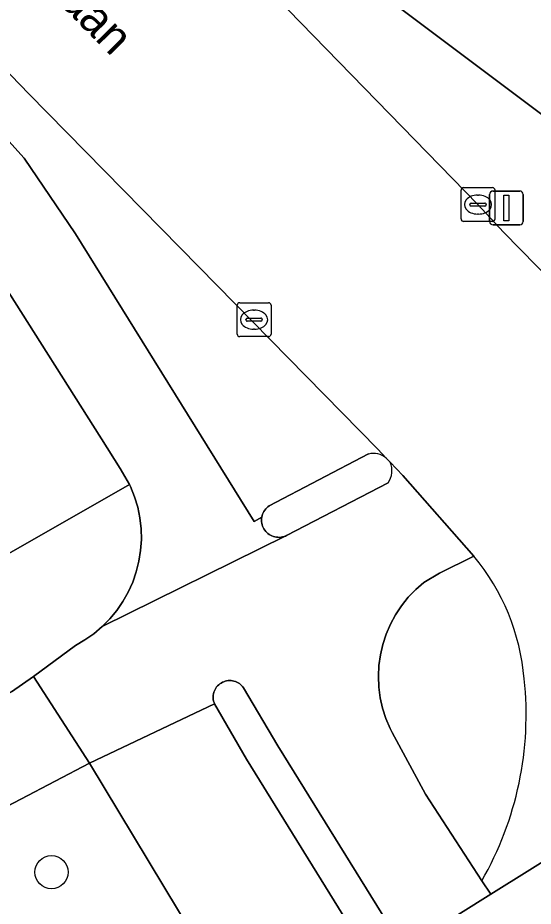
# Model space of a CAD drawing. Extents: x 158835 to 160077, y 386387 to 387778.
# Drawn here: x 159897.96 to 159913.18, y 387213.58 to 387239.81 of the extents above; entities that cross this region are included whole.
import ezdxf

# ---------------------------------------------------------------- set-up
doc = ezdxf.new("R2010")
doc.units = 0
for name, color, linetype in [('IMGEO_Berm_groen', 7, 'Continuous'), ('IMGEO_Berm_open', 7, 'Continuous'), ('IMGEO_Boom', 7, 'Continuous'), ('IMGEO_Fietspad_gesloten', 7, 'Continuous'), ('IMGEO_Fietspad_open', 7, 'Continuous'), ('IMGEO_Groenvoorziening', 7, 'Continuous'), ('IMGEO_Kolk', 7, 'Continuous'), ('IMGEO_Lichtmast', 7, 'Continuous'), ('IMGEO_Openbare_ruimte_label', 7, 'Continuous'), ('IMGEO_Rijbaan_lokaal_gesloten', 7, 'Continuous'), ('IMGEO_Rijbaan_lokaal_open', 7, 'Continuous'), ('IMGEO_Verkeerseiland_open', 7, 'Continuous'), ('IMGEO_Voetpad_open', 7, 'Continuous')]:
    doc.layers.add(name, color=color, linetype=linetype)

msp = doc.modelspace()

# ---------------------------------------------------------------- linework, layer by layer
at = {"layer": 'IMGEO_Berm_groen'}
msp.add_lwpolyline([(159854.619, 387177.814), (159864.158, 387183.814), (159873.787, 387189.885), (159881.564, 387194.816), (159891.72, 387201.24), (159897.061, 387204.646), (159901.27, 387207.238), (159905.045, 387209.638), (159903.571, 387212.012), (159900.075, 387217.8), (159896.009, 387215.683), (159887.517, 387210.435)], dxfattribs=at)
at = {"layer": 'IMGEO_Berm_open'}
for points in [[(159868.58, 387268.154), (159867.777, 387267.351), (159868.084, 387266.828), (159894.459, 387239.749), (159898.15, 387235.663), (159899.668, 387233.431), (159904.94, 387224.935), (159905.166, 387225.068), (159905.176, 387225.113), (159905.19, 387225.156), (159905.207, 387225.198), (159905.229, 387225.238), (159905.254, 387225.276), (159905.282, 387225.312), (159905.313, 387225.345), (159905.347, 387225.375), (159905.384, 387225.402), (159908.315, 387226.931)], [(159908.843, 387226.807), (159908.589, 387227.074), (159903.306, 387232.456), (159898.286, 387237.559), (159892.287, 387243.779), (159881.721, 387254.71), (159868.58, 387268.154)], [(159898.539, 387249.32), (159890.265, 387258.041), (159889.312, 387257.113), (159896.236, 387250), (159911.546, 387234.299), (159912.309, 387233.475), (159915.257, 387230.465), (159919.035, 387232.398)], [(159919.369, 387232.44), (159919.33, 387232.537), (159905.096, 387243.208)]]:
    msp.add_lwpolyline(points, dxfattribs=at)
msp.add_arc((159908.458, 387226.352), 0.596, 49.7274, 103.84, dxfattribs=at)
at = {"layer": 'IMGEO_Boom'}
msp.add_circle((159898.957, 387214.585), 0.489, dxfattribs=at)
at = {"layer": 'IMGEO_Fietspad_gesloten'}
msp.add_lwpolyline([(159887.517, 387210.435), (159896.009, 387215.683), (159900.075, 387217.8), (159898.429, 387220.363), (159897.772, 387219.914), (159884.138, 387211.494)], dxfattribs=at)
at = {"layer": 'IMGEO_Fietspad_open'}
for points in [[(159899.668, 387233.431), (159898.15, 387235.663), (159894.459, 387239.749), (159868.084, 387266.828), (159867.777, 387267.351), (159866.73, 387268.442), (159864.768, 387266.536), (159880.834, 387250), (159891.664, 387238.861)], [(159905.096, 387243.208), (159919.33, 387232.537), (159919.369, 387232.44)], [(159897.49, 387232.024), (159900.436, 387227.375), (159900.987, 387226.505), (159901.26, 387226.03), (159901.29, 387225.967), (159901.409, 387225.668), (159901.502, 387225.36), (159901.566, 387225.045), (159901.603, 387224.725), (159901.61, 387224.403), (159901.589, 387224.082), (159901.539, 387223.764), (159901.461, 387223.452), (159901.356, 387223.148), (159901.223, 387222.855), (159901.065, 387222.575), (159900.883, 387222.31), (159900.678, 387222.062), (159900.451, 387221.834), (159905.877, 387224.511), (159905.895, 387224.524), (159905.865, 387224.51), (159905.822, 387224.494), (159905.778, 387224.482), (159905.734, 387224.474), (159905.688, 387224.47), (159905.643, 387224.471), (159905.597, 387224.475), (159905.553, 387224.483), (159905.509, 387224.495), (159905.466, 387224.511), (159905.425, 387224.531), (159905.386, 387224.554), (159905.349, 387224.581), (159905.315, 387224.611), (159905.284, 387224.644), (159905.255, 387224.68), (159905.23, 387224.718), (159905.209, 387224.758), (159905.191, 387224.799), (159905.177, 387224.843), (159905.166, 387224.887), (159905.16, 387224.932), (159905.158, 387224.978), (159905.16, 387225.023), (159905.166, 387225.068), (159904.94, 387224.935), (159899.668, 387233.431)], [(159908.966, 387221.907), (159909.118, 387222.187), (159909.294, 387222.452), (159909.492, 387222.7), (159909.712, 387222.93), (159909.952, 387223.139), (159910.414, 387223.411), (159911.429, 387223.914), (159909.327, 387226.3), (159908.956, 387226.69)], [(159908.894, 387226.076), (159905.895, 387224.524), (159905.877, 387224.511), (159900.451, 387221.834), (159900.205, 387221.626), (159899.941, 387221.442), (159899.662, 387221.282), (159898.429, 387220.363), (159900.075, 387217.8), (159903.772, 387219.554), (159903.756, 387219.595), (159903.744, 387219.637), (159903.735, 387219.68), (159903.731, 387219.724), (159903.73, 387219.768), (159903.734, 387219.812), (159903.741, 387219.855), (159903.752, 387219.898), (159903.767, 387219.939), (159903.785, 387219.979), (159903.808, 387220.017), (159903.833, 387220.053), (159903.861, 387220.087), (159903.893, 387220.118), (159903.927, 387220.146), (159903.963, 387220.17), (159904.001, 387220.192), (159904.042, 387220.21), (159904.083, 387220.224), (159904.126, 387220.235), (159904.169, 387220.241), (159904.213, 387220.244), (159904.257, 387220.243), (159904.301, 387220.238), (159904.344, 387220.229), (159904.386, 387220.216), (159904.427, 387220.2), (159904.466, 387220.18), (159904.503, 387220.156), (159904.538, 387220.129), (159904.571, 387220.1), (159904.6, 387220.067), (159904.627, 387220.032), (159905.637, 387218.319), (159908.87, 387213.108)], [(159908.948, 387212.89), (159909.319, 387212.305), (159911.929, 387213.933), (159911.661, 387214.328), (159909.999, 387216.888), (159909.012, 387218.713), (159908.954, 387218.829), (159908.831, 387219.122), (159908.734, 387219.425), (159908.665, 387219.736), (159908.623, 387220.051), (159908.61, 387220.369), (159908.626, 387220.687), (159908.67, 387221.002), (159908.741, 387221.312), (159908.841, 387221.615), (159908.966, 387221.907)]]:
    msp.add_lwpolyline(points, dxfattribs=at)
msp.add_arc((159908.397, 387226.436), 0.614, 324.0578, 24.4102, dxfattribs=at)
at = {"layer": 'IMGEO_Groenvoorziening'}
msp.add_lwpolyline([(159874.372, 387207.874), (159878.012, 387210.343), (159876.915, 387212.141), (159878.656, 387213.204), (159879.724, 387211.454), (159885.58, 387215.028), (159884.095, 387217.461), (159886.673, 387219.034), (159888.158, 387216.601), (159897.615, 387222.374), (159896.928, 387223.561), (159901.26, 387226.03), (159900.987, 387226.505), (159900.436, 387227.375), (159897.49, 387232.024)], dxfattribs=at)
at = {"layer": 'IMGEO_Kolk'}
for p, q in [((159911.052, 387233.868), (159911.052, 387234.72)), ((159911.127, 387234.794), (159911.979, 387234.794)), ((159912.053, 387234.72), (159912.053, 387233.868)), ((159911.54, 387234.574), (159911.565, 387234.574)), ((159911.311, 387234.288), (159911.311, 387234.3)), ((159911.749, 387234.251), (159911.351, 387234.251)), ((159911.354, 387234.337), (159911.752, 387234.337)), ((159911.795, 387234.3), (159911.795, 387234.288)), ((159911.563, 387234.014), (159911.538, 387234.014)), ((159911.979, 387233.794), (159911.127, 387233.794)), ((159904.438, 387230.47), (159904.438, 387231.322)), ((159904.513, 387231.396), (159905.365, 387231.396)), ((159905.439, 387231.322), (159905.439, 387230.47)), ((159904.926, 387231.176), (159904.951, 387231.176)), ((159904.697, 387230.89), (159904.697, 387230.902)), ((159905.135, 387230.853), (159904.737, 387230.853)), ((159904.74, 387230.939), (159905.138, 387230.939)), ((159905.181, 387230.902), (159905.181, 387230.89)), ((159904.949, 387230.616), (159904.924, 387230.616)), ((159905.365, 387230.396), (159904.513, 387230.396))]:
    msp.add_line(p, q, dxfattribs=at)
for points in [[(159911.052, 387233.868), (159911.052, 387234.72)], [(159911.127, 387234.794), (159911.979, 387234.794)], [(159912.053, 387234.72), (159912.053, 387233.868)], [(159911.979, 387233.794), (159911.127, 387233.794)], [(159904.438, 387230.47), (159904.438, 387231.322)], [(159904.513, 387231.396), (159905.365, 387231.396)], [(159905.439, 387231.322), (159905.439, 387230.47)], [(159905.365, 387230.396), (159904.513, 387230.396)]]:
    msp.add_lwpolyline(points, dxfattribs=at)
for centre, radius, start, end in [((159911.129, 387234.718), 0.0765, 91.552, 178.448), ((159911.129, 387234.718), 0.0765, 91.552, 178.448), ((159911.977, 387234.718), 0.0765, 1.552, 88.448), ((159911.977, 387234.718), 0.0765, 1.552, 88.448), ((159911.351, 387234.297), 0.0403, 85.8775, 175.7526), ((159911.348, 387234.287), 0.0366, 178.938, 274.7102), ((159911.752, 387234.294), 0.043, 264.8664, 352.4533), ((159911.756, 387234.299), 0.0386, 1.7309, 96.639), ((159911.129, 387233.87), 0.0765, 181.552, 268.448), ((159911.129, 387233.87), 0.0765, 181.552, 268.448), ((159911.977, 387233.87), 0.0765, 271.552, 358.448), ((159911.977, 387233.87), 0.0765, 271.552, 358.448), ((159904.515, 387231.32), 0.0765, 91.552, 178.448), ((159904.515, 387231.32), 0.0765, 91.552, 178.448), ((159905.363, 387231.32), 0.0765, 1.552, 88.448), ((159905.363, 387231.32), 0.0765, 1.552, 88.448), ((159904.737, 387230.899), 0.0403, 85.8775, 175.7526), ((159904.734, 387230.889), 0.0366, 178.938, 274.7102), ((159905.138, 387230.896), 0.043, 264.8664, 352.4533), ((159905.142, 387230.901), 0.0386, 1.7309, 96.639), ((159904.515, 387230.472), 0.0765, 181.552, 268.448), ((159904.515, 387230.472), 0.0765, 181.552, 268.448), ((159905.363, 387230.472), 0.0765, 271.552, 358.448), ((159905.363, 387230.472), 0.0765, 271.552, 358.448)]:
    msp.add_arc(centre, radius, start, end, dxfattribs=at)
for centre, major_axis, ratio, start_param, end_param in [((159911.539, 387234.294), (-0.387, 0.002), 0.722429, 4.712389, 7.853982), ((159911.564, 387234.294), (-0.39, 0.002), 0.717154, 1.570796, 4.712389), ((159904.925, 387230.896), (-0.387, 0.002), 0.722429, 4.712389, 7.853982), ((159904.95, 387230.896), (-0.39, 0.002), 0.717154, 1.570796, 4.712389)]:
    msp.add_ellipse(centre, major_axis=major_axis, ratio=ratio, start_param=start_param, end_param=end_param, dxfattribs=at)
at = {"layer": 'IMGEO_Lichtmast'}
for p, q in [((159911.995, 387234.693), (159912.785, 387234.693)), ((159912.785, 387234.693), (159911.995, 387234.693)), ((159911.895, 387233.793), (159911.895, 387234.593)), ((159911.895, 387234.593), (159911.895, 387233.793)), ((159912.885, 387234.593), (159912.885, 387233.793)), ((159912.885, 387233.793), (159912.885, 387234.593)), ((159912.785, 387233.693), (159911.995, 387233.693)), ((159911.995, 387233.693), (159912.785, 387233.693))]:
    msp.add_line(p, q, dxfattribs=at)
msp.add_lwpolyline([(159912.315, 387234.568), (159912.465, 387234.568), (159912.465, 387233.818), (159912.315, 387233.818), (159912.315, 387234.568)], dxfattribs=at)
for centre, start, end in [((159911.995, 387234.593), 90, 180), ((159911.995, 387234.593), 90, 180), ((159912.785, 387234.593), 0, 90), ((159912.785, 387234.593), 360, 90), ((159911.995, 387233.793), 180, 270), ((159911.995, 387233.793), 180, 270), ((159912.785, 387233.793), 270, 0), ((159912.785, 387233.793), 270, 0)]:
    msp.add_arc(centre, 0.1, start, end, dxfattribs=at)
at = {"layer": 'IMGEO_Rijbaan_lokaal_gesloten'}
msp.add_lwpolyline([(159958.082, 387242.952), (159933.824, 387227.594), (159930.361, 387225.434), (159927.03, 387223.355), (159911.929, 387213.933), (159909.319, 387212.305), (159905.045, 387209.638), (159901.27, 387207.238), (159897.061, 387204.646), (159891.72, 387201.24), (159881.564, 387194.816), (159873.787, 387189.885), (159864.158, 387183.814), (159854.619, 387177.814), (159839.54, 387168.545), (159832.771, 387164.304), (159829.532, 387162.282), (159829.333, 387162.157), (159823.867, 387158.732), (159812.857, 387151.725), (159809.798, 387149.845), (159792.144, 387138.681), (159757.511, 387116.928)], dxfattribs=at)
at = {"layer": 'IMGEO_Rijbaan_lokaal_open'}
for points in [[(159920.176, 387225.355), (159918.153, 387227.355), (159915.949, 387229.759), (159915.257, 387230.465), (159912.309, 387233.475), (159911.546, 387234.299), (159896.236, 387250), (159889.312, 387257.113), (159884.675, 387261.875), (159884.042, 387262.563), (159870.421, 387276.63), (159856.819, 387290.743), (159852.494, 387295.674), (159847.02, 387302.979), (159846.63, 387303.491), (159844.774, 387306.24), (159839.804, 387314.646), (159837.214, 387319.565), (159835.311, 387323.378), (159828.476, 387336.747), (159826.354, 387340.898), (159797.363, 387397.651), (159790.317, 387411.386), (159788.13, 387415.65)], [(159892.287, 387243.779), (159898.286, 387237.559), (159903.306, 387232.456), (159908.589, 387227.074), (159908.843, 387226.807), (159908.956, 387226.69), (159909.327, 387226.3), (159911.429, 387223.914)], [(159911.661, 387214.328), (159911.929, 387213.933), (159927.03, 387223.355), (159926.659, 387223.909)]]:
    msp.add_lwpolyline(points, dxfattribs=at)
for centre, radius, start, end in [((159906.392, 387219.732), 6.547, 4.9191, 39.7058), ((159903.161, 387219.229), 9.812, 330.0324, 6.2232)]:
    msp.add_arc(centre, radius, start, end, dxfattribs=at)
at = {"layer": 'IMGEO_Verkeerseiland_open'}
for points in [[(159908.315, 387226.931), (159905.384, 387225.402), (159905.347, 387225.375), (159905.313, 387225.345), (159905.282, 387225.312), (159905.254, 387225.276), (159905.229, 387225.238), (159905.207, 387225.198), (159905.19, 387225.156), (159905.176, 387225.113), (159905.166, 387225.068), (159905.16, 387225.023), (159905.158, 387224.978), (159905.16, 387224.932), (159905.166, 387224.887), (159905.177, 387224.843), (159905.191, 387224.799), (159905.209, 387224.758), (159905.23, 387224.718), (159905.255, 387224.68), (159905.284, 387224.644), (159905.315, 387224.611), (159905.349, 387224.581), (159905.386, 387224.554), (159905.425, 387224.531), (159905.466, 387224.511), (159905.509, 387224.495), (159905.553, 387224.483), (159905.597, 387224.475), (159905.643, 387224.471), (159905.688, 387224.47), (159905.734, 387224.474), (159905.778, 387224.482), (159905.822, 387224.494), (159905.865, 387224.51), (159905.895, 387224.524), (159908.894, 387226.076)], [(159908.956, 387226.69), (159908.843, 387226.807)], [(159911.429, 387223.914), (159910.414, 387223.411), (159909.952, 387223.139), (159909.712, 387222.93), (159909.492, 387222.7), (159909.294, 387222.452), (159909.118, 387222.187), (159908.966, 387221.907), (159908.841, 387221.615), (159908.741, 387221.312), (159908.67, 387221.002), (159908.626, 387220.687), (159908.61, 387220.369), (159908.623, 387220.051), (159908.665, 387219.736), (159908.734, 387219.425), (159908.831, 387219.122), (159908.954, 387218.829), (159909.012, 387218.713), (159909.999, 387216.888), (159911.661, 387214.328)], [(159908.87, 387213.108), (159905.637, 387218.319), (159904.627, 387220.032), (159904.6, 387220.067), (159904.571, 387220.1), (159904.538, 387220.129), (159904.503, 387220.156), (159904.466, 387220.18), (159904.427, 387220.2), (159904.386, 387220.216), (159904.344, 387220.229), (159904.301, 387220.238), (159904.257, 387220.243), (159904.213, 387220.244), (159904.169, 387220.241), (159904.126, 387220.235), (159904.083, 387220.224), (159904.042, 387220.21), (159904.001, 387220.192), (159903.963, 387220.17), (159903.927, 387220.146), (159903.893, 387220.118), (159903.861, 387220.087), (159903.833, 387220.053), (159903.808, 387220.017), (159903.785, 387219.979), (159903.767, 387219.939), (159903.752, 387219.898), (159903.741, 387219.855), (159903.734, 387219.812), (159903.73, 387219.768), (159903.731, 387219.724), (159903.735, 387219.68), (159903.744, 387219.637), (159903.756, 387219.595), (159903.772, 387219.554), (159904.715, 387217.924), (159908.018, 387212.58)]]:
    msp.add_lwpolyline(points, dxfattribs=at)
for centre, radius, start, end in [((159908.458, 387226.352), 0.596, 49.7274, 103.84), ((159908.397, 387226.436), 0.614, 324.0578, 24.4102), ((159906.392, 387219.732), 6.547, 4.9191, 39.7058), ((159903.161, 387219.229), 9.812, 330.0324, 6.2232)]:
    msp.add_arc(centre, radius, start, end, dxfattribs=at)
at = {"layer": 'IMGEO_Voetpad_open'}
for points in [[(159897.772, 387219.914), (159898.429, 387220.363), (159899.662, 387221.282), (159899.941, 387221.442), (159900.205, 387221.626), (159900.451, 387221.834), (159900.678, 387222.062), (159900.883, 387222.31), (159901.065, 387222.575), (159901.223, 387222.855), (159901.356, 387223.148), (159901.461, 387223.452), (159901.539, 387223.764), (159901.589, 387224.082), (159901.61, 387224.403), (159901.603, 387224.725), (159901.566, 387225.045), (159901.502, 387225.36), (159901.409, 387225.668), (159901.29, 387225.967), (159901.26, 387226.03), (159896.928, 387223.561)], [(159908.018, 387212.58), (159904.715, 387217.924), (159903.772, 387219.554), (159900.075, 387217.8), (159903.571, 387212.012), (159905.045, 387209.638), (159909.319, 387212.305), (159908.948, 387212.89)]]:
    msp.add_lwpolyline(points, dxfattribs=at)

# ---------------------------------------------------------------- texts
at = {"layer": 'IMGEO_Openbare_ruimte_label'}
msp.add_text('Vijfkamplaan', height=1, rotation=314.5138, dxfattribs=at).set_placement((159895.372, 387244.102))

doc.saveas('drawing.dxf')
